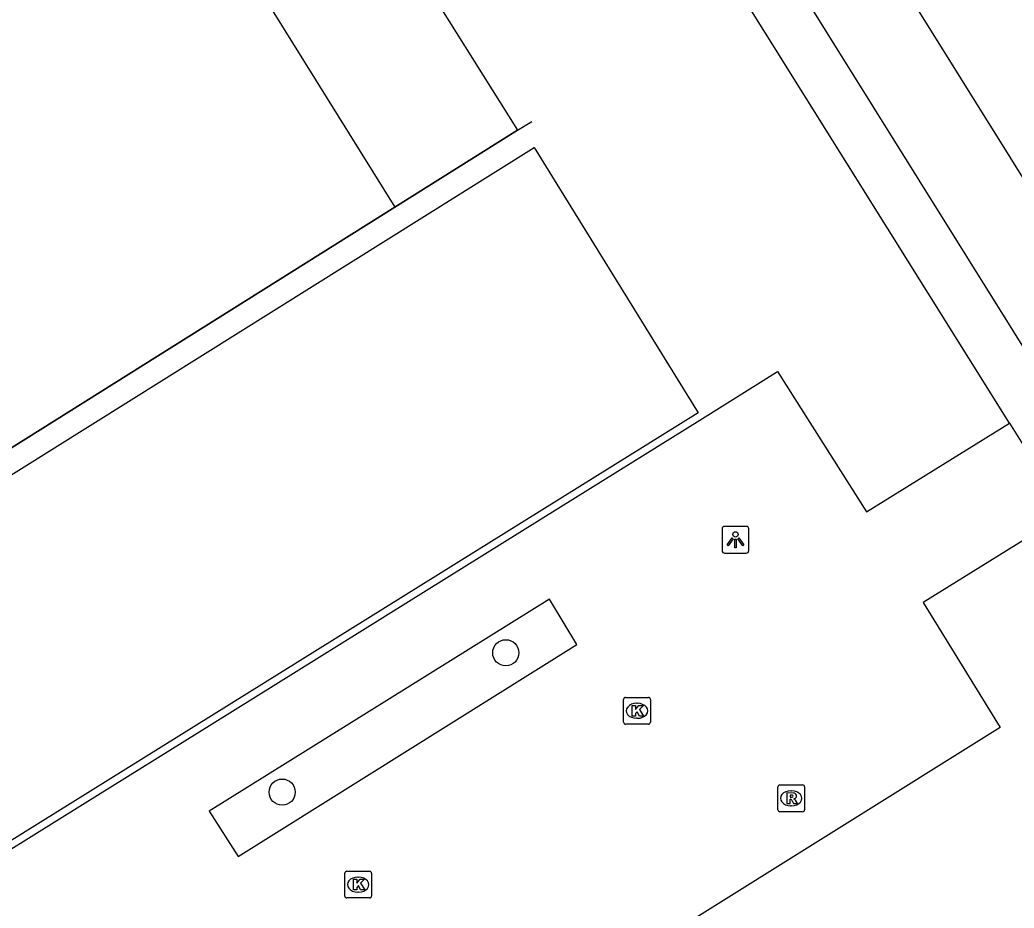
# Model space of a CAD drawing. Extents: x 159280 to 160375, y 384531 to 385872.
# Drawn here: x 159777.06 to 159814.22, y 385594.13 to 385627.33 of the extents above; entities that cross this region are included whole.
import ezdxf

# ---------------------------------------------------------------- set-up
doc = ezdxf.new("R2010")
doc.units = 0
for name, color, linetype in [('IMGEO_Boom', 7, 'Continuous'), ('IMGEO_Damwand', 7, 'Continuous'), ('IMGEO_Fietspad_gesloten', 7, 'Continuous'), ('IMGEO_Groenvoorziening', 7, 'Continuous'), ('IMGEO_Kolk', 7, 'Continuous'), ('IMGEO_Lichtpunt', 7, 'Continuous'), ('IMGEO_Parkeervlak_open', 7, 'Continuous'), ('IMGEO_Rijbaan_lokaal_open', 7, 'Continuous'), ('IMGEO_Rioolput', 7, 'Continuous'), ('IMGEO_Voetgangersgebied_open', 7, 'Continuous'), ('IMGEO_Voetpad_open', 7, 'Continuous')]:
    doc.layers.add(name, color=color, linetype=linetype)

msp = doc.modelspace()

# ---------------------------------------------------------------- linework, layer by layer
at = {"layer": 'IMGEO_Boom'}
for centre in [(159795.22, 385603.672), (159786.862, 385598.464)]:
    msp.add_circle(centre, 0.489, dxfattribs=at)
at = {"layer": 'IMGEO_Damwand'}
for points in [[(159795.663, 385623.203), (159796.191, 385623.534)], [(159791.074, 385620.323), (159795.663, 385623.203)], [(159751.294, 385595.366), (159791.074, 385620.323)]]:
    msp.add_lwpolyline(points, dxfattribs=at)
at = {"layer": 'IMGEO_Fietspad_gesloten'}
for points in [[(159683.485, 385818.555), (159695.188, 385802.278), (159729.815, 385750), (159737.215, 385738.828), (159738.844, 385736.282), (159769.444, 385687.297), (159773.292, 385681.136), (159801.995, 385635.214), (159838.479, 385576.785), (159874.063, 385519.7)], [(159876.93, 385521.556), (159841.351, 385578.498), (159804.978, 385636.776), (159794.348, 385653.769)]]:
    msp.add_lwpolyline(points, dxfattribs=at)
at = {"layer": 'IMGEO_Groenvoorziening'}
msp.add_lwpolyline([(159796.278, 385622.556), (159802.41, 385612.637), (159775.829, 385596.093), (159770.049, 385606.138), (159796.278, 385622.556)], dxfattribs=at)
at = {"layer": 'IMGEO_Kolk'}
for p, q in [((159799.699, 385602.004), (159800.551, 385602.004)), ((159799.624, 385601.078), (159799.624, 385601.93)), ((159800.112, 385601.784), (159800.137, 385601.784)), ((159800.625, 385601.93), (159800.625, 385601.078)), ((159800.135, 385601.224), (159800.11, 385601.224)), ((159800.551, 385601.004), (159799.699, 385601.004)), ((159789.203, 385594.581), (159789.203, 385595.433)), ((159789.278, 385595.507), (159790.13, 385595.507)), ((159789.691, 385595.287), (159789.716, 385595.287)), ((159790.204, 385595.433), (159790.204, 385594.581)), ((159789.714, 385594.727), (159789.689, 385594.727)), ((159790.13, 385594.507), (159789.278, 385594.507))]:
    msp.add_line(p, q, dxfattribs=at)
for points in [[(159799.699, 385602.004), (159800.551, 385602.004)], [(159799.624, 385601.078), (159799.624, 385601.93)], [(159799.945, 385601.704), (159800.068, 385601.704), (159800.068, 385601.553), (159800.198, 385601.704), (159800.362, 385601.704), (159800.216, 385601.553), (159800.369, 385601.304), (159800.217, 385601.304), (159800.132, 385601.468), (159800.068, 385601.401), (159800.068, 385601.304), (159799.945, 385601.304), (159799.945, 385601.704)], [(159800.625, 385601.93), (159800.625, 385601.078)], [(159800.551, 385601.004), (159799.699, 385601.004)], [(159789.203, 385594.581), (159789.203, 385595.433)], [(159789.278, 385595.507), (159790.13, 385595.507)], [(159790.204, 385595.433), (159790.204, 385594.581)], [(159789.524, 385595.207), (159789.647, 385595.207), (159789.647, 385595.056), (159789.777, 385595.207), (159789.941, 385595.207), (159789.795, 385595.056), (159789.948, 385594.807), (159789.796, 385594.807), (159789.711, 385594.971), (159789.647, 385594.904), (159789.647, 385594.807), (159789.524, 385594.807), (159789.524, 385595.207)], [(159790.13, 385594.507), (159789.278, 385594.507)]]:
    msp.add_lwpolyline(points, dxfattribs=at)
for centre, start, end in [((159799.701, 385601.928), 91.552, 178.448), ((159799.701, 385601.928), 91.552, 178.448), ((159800.549, 385601.928), 1.552, 88.448), ((159800.549, 385601.928), 1.552, 88.448), ((159799.701, 385601.08), 181.552, 268.448), ((159799.701, 385601.08), 181.552, 268.448), ((159800.549, 385601.08), 271.552, 358.448), ((159800.549, 385601.08), 271.552, 358.448), ((159789.28, 385595.431), 91.552, 178.448), ((159789.28, 385595.431), 91.552, 178.448), ((159790.128, 385595.431), 1.552, 88.448), ((159790.128, 385595.431), 1.552, 88.448), ((159789.28, 385594.583), 181.552, 268.448), ((159789.28, 385594.583), 181.552, 268.448), ((159790.128, 385594.583), 271.552, 358.448), ((159790.128, 385594.583), 271.552, 358.448)]:
    msp.add_arc(centre, 0.0765, start, end, dxfattribs=at)
for centre, major_axis, ratio, start_param, end_param in [((159800.111, 385601.504), (-0.387, 0.002), 0.722429, 4.712389, 7.853982), ((159800.136, 385601.504), (-0.39, 0.002), 0.717154, 1.570796, 4.712389), ((159789.69, 385595.007), (-0.387, 0.002), 0.722429, 4.712389, 7.853982), ((159789.715, 385595.007), (-0.39, 0.002), 0.717154, 1.570796, 4.712389)]:
    msp.add_ellipse(centre, major_axis=major_axis, ratio=ratio, start_param=start_param, end_param=end_param, dxfattribs=at)
at = {"layer": 'IMGEO_Lichtpunt'}
for p, q in [((159803.306, 385608.3), (159803.306, 385607.493)), ((159803.306, 385608.3), (159803.306, 385607.493)), ((159804.208, 385608.395), (159803.4, 385608.395)), ((159804.208, 385608.395), (159803.4, 385608.395)), ((159804.302, 385607.493), (159804.302, 385608.3)), ((159804.302, 385607.493), (159804.302, 385608.3)), ((159803.4, 385607.399), (159804.208, 385607.399)), ((159803.4, 385607.399), (159804.208, 385607.399))]:
    msp.add_line(p, q, dxfattribs=at)
for points in [[(159803.68, 385607.964), (159803.719, 385607.936), (159803.531, 385607.674), (159803.493, 385607.701), (159803.68, 385607.964)], [(159803.782, 385607.916), (159803.829, 385607.916), (159803.829, 385607.594), (159803.782, 385607.594), (159803.782, 385607.916)], [(159803.892, 385607.936), (159803.93, 385607.963), (159804.117, 385607.701), (159804.078, 385607.673), (159803.892, 385607.936)]]:
    msp.add_lwpolyline(points, dxfattribs=at)
msp.add_circle((159803.805, 385608.098), 0.0994, dxfattribs=at)
for centre, start, end in [((159803.4, 385608.3), 90, 180), ((159803.4, 385608.3), 90, 180), ((159804.208, 385608.3), 0, 90), ((159804.208, 385608.3), 0, 90), ((159803.4, 385607.493), 180, 270), ((159803.4, 385607.493), 180, 270), ((159804.208, 385607.493), 270, 0), ((159804.208, 385607.493), 270, 360)]:
    msp.add_arc(centre, 0.0946, start, end, dxfattribs=at)
at = {"layer": 'IMGEO_Parkeervlak_open'}
msp.add_lwpolyline([(159774.323, 385657.178), (159795.663, 385623.203), (159791.074, 385620.323)], dxfattribs=at)
at = {"layer": 'IMGEO_Rijbaan_lokaal_open'}
for points in [[(159769.865, 385654.395), (159778.361, 385640.745), (159791.074, 385620.323)], [(159791.074, 385620.323), (159751.294, 385595.366)]]:
    msp.add_lwpolyline(points, dxfattribs=at)
at = {"layer": 'IMGEO_Rioolput'}
for p, q in [((159805.387, 385597.807), (159805.387, 385598.659)), ((159805.462, 385598.733), (159806.314, 385598.733)), ((159806.388, 385598.659), (159806.388, 385597.807)), ((159805.875, 385598.513), (159805.9, 385598.513)), ((159805.898, 385597.953), (159805.873, 385597.953)), ((159806.314, 385597.733), (159805.462, 385597.733))]:
    msp.add_line(p, q, dxfattribs=at)
for points in [[(159805.387, 385597.807), (159805.387, 385598.659)], [(159805.462, 385598.733), (159806.314, 385598.733)], [(159806.388, 385598.659), (159806.388, 385597.807)], [(159805.976, 385598.431), (159805.724, 385598.433), (159805.724, 385598.033)], [(159805.902, 385598.352), (159805.848, 385598.352), (159805.848, 385598.271)], [(159805.848, 385598.271), (159805.9, 385598.271)], [(159805.724, 385598.033), (159805.848, 385598.033), (159805.848, 385598.195), (159805.859, 385598.195)], [(159805.906, 385598.166), (159805.977, 385598.033), (159806.117, 385598.033), (159806.052, 385598.159)], [(159806.314, 385597.733), (159805.462, 385597.733)]]:
    msp.add_lwpolyline(points, dxfattribs=at)
for centre, radius, start, end in [((159805.464, 385598.657), 0.0765, 91.552, 178.448), ((159805.464, 385598.657), 0.0765, 91.552, 178.448), ((159806.312, 385598.657), 0.0765, 1.552, 88.448), ((159806.312, 385598.657), 0.0765, 1.552, 88.448), ((159805.884, 385598.46), 0.19, 274.7715, 282.9687), ((159805.908, 385598.256), 0.0964, 77.0061, 93.1865), ((159805.922, 385598.313), 0.0378, 276.6634, 79.6772), ((159805.975, 385598.321), 0.109, 350.3612, 89.416), ((159805.973, 385598.321), 0.112, 277.5842, 350.9817), ((159805.858, 385598.142), 0.0533, 26.0293, 88.6989), ((159805.957, 385598.106), 0.108, 29.5134, 73.7905), ((159805.464, 385597.809), 0.0765, 181.552, 268.448), ((159805.464, 385597.809), 0.0765, 181.552, 268.448), ((159806.312, 385597.809), 0.0765, 271.552, 358.448), ((159806.312, 385597.809), 0.0765, 271.552, 358.448)]:
    msp.add_arc(centre, radius, start, end, dxfattribs=at)
for centre, major_axis, ratio, start_param, end_param in [((159805.874, 385598.233), (-0.387, 0.002), 0.722429, 4.712389, 7.853982), ((159805.899, 385598.233), (-0.39, 0.002), 0.717154, 1.570796, 4.712389)]:
    msp.add_ellipse(centre, major_axis=major_axis, ratio=ratio, start_param=start_param, end_param=end_param, dxfattribs=at)
at = {"layer": 'IMGEO_Voetgangersgebied_open'}
for points in [[(159773.637, 385594.417), (159779.394, 385598.002), (159784.244, 385601.022), (159793.001, 385606.475), (159797.825, 385609.479), (159802.468, 385612.37), (159805.374, 385614.18), (159808.701, 385608.942), (159814.04, 385612.258)], [(159816.163, 385608.864), (159810.814, 385605.553), (159813.698, 385600.882), (159777.394, 385578.184)], [(159784.132, 385597.749), (159785.213, 385596.055), (159797.878, 385603.977), (159796.859, 385605.68), (159784.132, 385597.749)]]:
    msp.add_lwpolyline(points, dxfattribs=at)
at = {"layer": 'IMGEO_Voetpad_open'}
for points in [[(159814.04, 385612.258), (159800.362, 385634.127), (159782.705, 385662.411)], [(159814.04, 385612.258), (159816.163, 385608.864)]]:
    msp.add_lwpolyline(points, dxfattribs=at)

doc.saveas('drawing.dxf')
